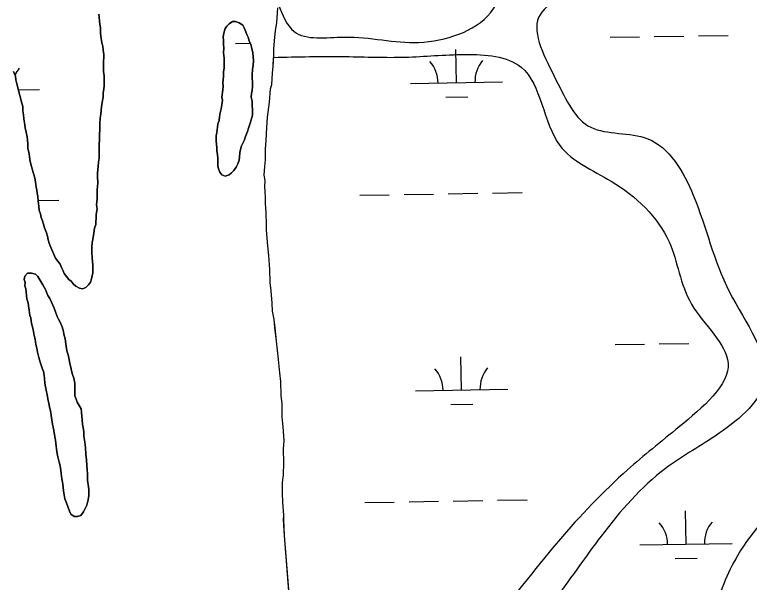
# Model space of a CAD drawing. Extents: x 3855477 to 3893699, y 299188 to 325115.
# Drawn here: x 3882289 to 3883085, y 322349 to 322963 of the extents above; entities that cross this region are included whole.
import ezdxf

# ---------------------------------------------------------------- set-up
doc = ezdxf.new("R2010")
doc.units = 0
doc.layers.add('V-TOPO-SHOR', color=7, linetype='Continuous')
doc.layers.add('V-WETL-SWMP', color=7, linetype='Continuous')

msp = doc.modelspace()

# ---------------------------------------------------------------- linework, layer by layer
at = {"layer": 'V-TOPO-SHOR'}
for points in [[(3882332.94, 322699.69), (3882338.1, 322693.2), (3882339.67, 322689.56), (3882341.23, 322685.93), (3882342.41, 322683.1), (3882345.19, 322679.85), (3882347.56, 322676.61), (3882349.95, 322674.57), (3882352.33, 322671.73), (3882355.12, 322669.29), (3882359.12, 322667.23), (3882362.33, 322666.39), (3882365.96, 322667.96), (3882368.8, 322670.75), (3882370.85, 322673.54), (3882372.09, 322677.14), (3882372.93, 322680.35), (3882373.37, 322683.56), (3882373.42, 322688.39), (3882373.46, 322692), (3882373.1, 322696.03), (3882372.75, 322700.05), (3882372.41, 322705.68), (3882372.47, 322711.71), (3882372.93, 322716.53), (3882373.37, 322719.74), (3882374.65, 322726.57), (3882375.52, 322732.18), (3882376.77, 322736.19), (3882376.8, 322739.41), (3882377.24, 322742.62), (3882377.29, 322747.04), (3882378.16, 322753.06), (3882377.4, 322757.49), (3882377.84, 322760.7), (3882378.28, 322763.91), (3882378.32, 322767.93), (3882378.38, 322773.16), (3882378.43, 322777.58), (3882378.87, 322780.79), (3882378.55, 322788.43), (3882378.59, 322791.65), (3882379.48, 322799.28), (3882379.52, 322803.7), (3882380.37, 322807.71), (3882380.41, 322811.33), (3882380.5, 322818.97), (3882380.54, 322822.59), (3882380.6, 322828.21), (3882380.67, 322834.65), (3882381.11, 322837.86), (3882381.19, 322845.49), (3882381.66, 322851.12), (3882382.11, 322855.54), (3882382.55, 322859.55), (3882383, 322863.97), (3882383.87, 322869.99), (3882384.73, 322874.8), (3882384.77, 322878.42), (3882385.62, 322882.43), (3882385.66, 322886.45), (3882385.73, 322892.48), (3882385.78, 322896.91), (3882385.03, 322901.74), (3882385.07, 322905.35), (3882385.12, 322909.38), (3882385.15, 322912.59), (3882385.6, 322917.01), (3882385.64, 322920.22), (3882384.88, 322924.66), (3882384.53, 322929.08), (3882383.36, 322932.71), (3882382.23, 322939.96), (3882381.87, 322943.18), (3882381.93, 322948.81), (3882381.17, 322952.84), (3882380.81, 322956.06), (3882380.45, 322960.48), (3882380.09, 322963.71)], [(3882513.37, 322873.78), (3882514.14, 322870.56), (3882513.28, 322865.74), (3882512.43, 322861.33), (3882511.58, 322856.92), (3882510.72, 322852.5), (3882510.27, 322848.49), (3882509.03, 322844.89), (3882508.59, 322841.27), (3882507.72, 322835.65), (3882507.28, 322832.04), (3882507.22, 322826.81), (3882507.58, 322822.79), (3882507.95, 322819.57), (3882507.91, 322815.95), (3882508.66, 322811.92), (3882509.02, 322807.9), (3882508.97, 322803.48), (3882508.93, 322799.46), (3882509.7, 322796.23), (3882511.27, 322792.6), (3882513.24, 322789.76), (3882516.85, 322788.52), (3882521.28, 322789.67), (3882523.72, 322792.06), (3882526.16, 322794.44), (3882529.02, 322798.03), (3882530.66, 322801.63), (3882531.91, 322805.64), (3882532.35, 322808.85), (3882532.81, 322814.07), (3882533.65, 322817.28), (3882534.5, 322821.29), (3882536.55, 322824.88), (3882537.79, 322827.68), (3882539.03, 322831.29), (3882541.1, 322836.89), (3882542.35, 322840.5), (3882544.02, 322845.71), (3882545.26, 322849.31), (3882546.53, 322854.52), (3882546.58, 322859.75), (3882546.24, 322865.38), (3882546.29, 322869.4), (3882545.13, 322873.83), (3882545.58, 322877.85), (3882546.01, 322881.06), (3882546.46, 322885.48), (3882546.51, 322889.9), (3882546.17, 322894.73), (3882546.2, 322897.95), (3882546.67, 322903.97), (3882547.12, 322908.39), (3882547.58, 322913.21), (3882547.22, 322917.64), (3882546.87, 322922.06), (3882545.71, 322926.49), (3882544.56, 322930.93), (3882542.99, 322934.97), (3882541.83, 322939), (3882540.25, 322941.83), (3882538.69, 322946.27), (3882537.52, 322949.1), (3882535.94, 322951.93), (3882531.95, 322954.39), (3882527.94, 322955.64), (3882524.73, 322955.67), (3882521.08, 322953.3), (3882518.64, 322950.92), (3882517.01, 322948.12), (3882515.35, 322943.32), (3882514.9, 322939.3), (3882515.25, 322935.27), (3882515.21, 322931.25), (3882515.56, 322926.83), (3882515.11, 322922.01), (3882515.85, 322915.97), (3882515.81, 322912.35), (3882515.77, 322908.73), (3882515.73, 322905.52), (3882515.28, 322901.1), (3882515.23, 322896.68), (3882514.78, 322892.66), (3882514.35, 322889.45), (3882514.7, 322885.43), (3882514.26, 322881.82), (3882513.37, 322873.78)], [(3882581.29, 322399.29), (3882580.31, 322416.26), (3882580.37, 322421.52), (3882579.35, 322435.57), (3882578.87, 322444.93), (3882579, 322456.62), (3882580.26, 322464.79), (3882580.41, 322478.24), (3882579.98, 322492.86), (3882580.67, 322502.21), (3882579.66, 322516.84), (3882578.61, 322527.38), (3882578.77, 322542), (3882577.7, 322550.78), (3882577.29, 322565.99), (3882576.22, 322575.36), (3882574.63, 322589.99), (3882573.57, 322599.95), (3882572.51, 322609.9), (3882570.92, 322624.54), (3882569.84, 322633.32), (3882568.19, 322642.11), (3882567.7, 322650.89), (3882566.68, 322664.35), (3882565.6, 322673.13), (3882565.18, 322687.17), (3882564.17, 322702.38), (3882563.12, 322712.92), (3882561.55, 322729.9), (3882561.62, 322735.74), (3882561.18, 322748.61), (3882560.71, 322759.14), (3882560.77, 322764.99), (3882560.27, 322772.01), (3882559.73, 322776.7), (3882560.4, 322783.71), (3882559.29, 322789.57), (3882559.98, 322798.91), (3882560.64, 322805.92), (3882560.77, 322817.62), (3882561.46, 322826.97), (3882562.2, 322840.99), (3882562.91, 322852.1), (3882564.84, 322868.45), (3882566.17, 322883.05), (3882567.39, 322887.72), (3882568.11, 322899.99), (3882568.78, 322907.58), (3882569.38, 322916.96)], [(3882287.73, 322901.61), (3882289.69, 322896.76), (3882290.05, 322892.74), (3882291.21, 322888.3), (3882292.37, 322884.27), (3882293.91, 322878.22), (3882294.67, 322874.59), (3882295.83, 322869.76), (3882297.77, 322863.71), (3882297.72, 322859.28), (3882298.47, 322854.85), (3882298.83, 322850.43), (3882299.96, 322843.98), (3882300.33, 322840.76), (3882301.48, 322835.92), (3882302.23, 322831.09), (3882302.6, 322827.47), (3882302.95, 322823.44), (3882303.3, 322818.61), (3882304.06, 322814.18), (3882304.81, 322810.16), (3882305.17, 322806.13), (3882305.94, 322802.91), (3882307.1, 322798.87), (3882309.04, 322792.42), (3882310.2, 322787.58), (3882310.96, 322784.36), (3882311.71, 322779.53), (3882312.08, 322776.3), (3882312.85, 322773.08)], [(3882312.85, 322773.08), (3882313.22, 322769.86), (3882313.98, 322766.23), (3882314.33, 322761.41), (3882315.07, 322755.77), (3882315.42, 322751.34), (3882316.99, 322747.71), (3882317.75, 322743.68), (3882318.92, 322740.05), (3882320.08, 322736.42), (3882321.24, 322732.38), (3882323.2, 322727.13), (3882324.36, 322723.5), (3882325.12, 322719.47), (3882326.29, 322715.84), (3882327.46, 322713.02), (3882332.94, 322699.69)], [(3882356.55, 322543.84), (3882355.38, 322547.07), (3882354.21, 322550.7), (3882353.87, 322555.93), (3882353.92, 322560.35), (3882353.96, 322564.37), (3882352.81, 322569.61), (3882351.65, 322573.64), (3882350.49, 322577.68), (3882349.73, 322581.71), (3882348.56, 322585.34), (3882347.81, 322589.77), (3882346.66, 322595.01), (3882345.5, 322599.44), (3882344.38, 322606.69), (3882343.64, 322612.33), (3882342.08, 322617.17), (3882341.71, 322620.39), (3882340.16, 322625.23), (3882338.21, 322630.48), (3882336.23, 322633.72), (3882335.06, 322636.54), (3882333.1, 322641.39), (3882331.54, 322645.43), (3882330.37, 322648.66), (3882328.79, 322651.89), (3882326.83, 322655.93), (3882324.85, 322659.17), (3882323.29, 322662.81), (3882322.11, 322665.64), (3882319.36, 322670.89), (3882316.2, 322676.15), (3882313.83, 322679.8), (3882311.44, 322682.24), (3882307.03, 322683.49), (3882302.61, 322683.54), (3882299.76, 322679.95), (3882299.32, 322676.34), (3882300.08, 322673.11), (3882300.04, 322669.49), (3882300.81, 322666.27), (3882301.17, 322662.65), (3882301.54, 322659.03), (3882301.9, 322655.41), (3882303.46, 322651.37), (3882303.83, 322648.15), (3882304.58, 322643.31), (3882305.32, 322637.68), (3882306.49, 322634.85), (3882307.23, 322628.81), (3882308.38, 322623.97), (3882309.15, 322620.35), (3882309.9, 322615.92), (3882311.06, 322611.89), (3882311.81, 322606.25), (3882312.97, 322602.21), (3882313.72, 322597.78), (3882314.87, 322592.14), (3882316.42, 322586.9), (3882317.59, 322583.67), (3882318.76, 322580.44), (3882319.93, 322576.81), (3882320.69, 322572.78), (3882321.04, 322569.16), (3882321.39, 322564.33), (3882322.15, 322560.3), (3882323.3, 322555.06), (3882324.07, 322551.84), (3882324.83, 322547.41), (3882325.98, 322542.17), (3882327.12, 322536.93), (3882327.88, 322532.9), (3882328.24, 322529.28), (3882328.99, 322524.44), (3882329.75, 322520.01), (3882330.9, 322514.78), (3882331.66, 322510.74), (3882332.41, 322506.32), (3882333.18, 322502.69), (3882333.91, 322496.25), (3882334.27, 322493.03), (3882334.64, 322489.81), (3882335.79, 322484.57), (3882336.93, 322478.93), (3882338.1, 322474.89), (3882338.84, 322469.66), (3882339.21, 322466.44), (3882339.95, 322460.8), (3882340.71, 322457.17), (3882341.46, 322451.94), (3882341.81, 322447.51), (3882342.57, 322443.48), (3882343.33, 322439.05), (3882345.28, 322433.8), (3882346.84, 322429.77), (3882348.41, 322425.73), (3882349.58, 322422.5), (3882353.17, 322420.05), (3882356.79, 322420.01), (3882360.42, 322421.17), (3882363.27, 322425.16)], [(3882363.27, 322425.16), (3882365.33, 322428.76), (3882366.97, 322432.36), (3882368.22, 322436.36), (3882369.09, 322442.39), (3882369.13, 322445.6), (3882369.17, 322448.82), (3882368.8, 322452.04), (3882367.67, 322459.29), (3882367.74, 322465.72), (3882367.4, 322470.95), (3882367.04, 322474.97), (3882366.71, 322481.41), (3882365.97, 322487.45), (3882365.65, 322494.69), (3882364.91, 322500.33), (3882363.78, 322506.77), (3882363.83, 322511.59), (3882363.08, 322516.43), (3882362.31, 322520.05), (3882361.96, 322524.48), (3882361.6, 322528.1), (3882361.25, 322532.93), (3882360.89, 322536.55), (3882356.55, 322543.84)], [(3882588.97, 322300.38), (3882581.29, 322399.29)]]:
    msp.add_lwpolyline(points, dxfattribs=at)
for points in [[(3883204.62, 323184.06), (3883137.74, 323125.06), (3883047.84, 323169.88), (3882979.04, 323147.93), (3882965.96, 323067.35), (3882911.31, 322997.94), (3882856.54, 322960.22), (3882875.68, 322892.01), (3882913.16, 322841.31), (3882974.71, 322828.86), (3883024.08, 322767.74), (3883063.36, 322662.98), (3883100.86, 322564.64), (3883047.66, 322507.02), (3882994.12, 322471.95), (3882924.25, 322398.74), (3882876.15, 322333.01), (3882826.27, 322274.25), (3882767.1, 322202.91), (3882742.02, 322108.18), (3882761.8, 322005.88), (3882789.84, 321939.27), (3882845.17, 321832.9), (3882874.53, 321763.66), (3882887.55, 321660.99), (3882885.64, 321565.27), (3882887.29, 321492.98), (3882951.43, 321529.23), (3883027.99, 321576.94), (3883061.12, 321661.08), (3883068.32, 321738.29), (3883091.65, 321804.57), (3883149.12, 321881.63), (3883213.46, 321927.26), (3883307.14, 321964.8), (3883357.5, 322028.11), (3883409.45, 322083.99), (3883461.57, 322127.54), (3883525.98, 322168.82), (3883580.94, 322199.7), (3883655.97, 322239.93), (3883717.46, 322296.46), (3883747.99, 322353.97), (3883774.24, 322425.95), (3883805.53, 322519.49), (3883819.55, 322584.79), (3883819.88, 322669.92), (3883823.39, 322762.76), (3883796.82, 322839.36), (3883769.83, 322912.33), (3883801.37, 322977.04)], [(3882574.43, 322974.73), (3882591.64, 322945.02), (3882645.79, 322939.02), (3882726.88, 322933.25), (3882804.33, 322965.13), (3882817.61, 323070.24), (3882813.78, 323141.36), (3882821.76, 323177.82)], [(3883382.48, 323040.38), (3883352.76, 322994.57), (3883274.67, 322964.05), (3883188.65, 322910.57), (3883177.44, 322816.41), (3883178.94, 322743.89), (3883185.39, 322667.1), (3883194.61, 322596.34), (3883185.33, 322514.72), (3883134.05, 322451.22), (3883072.19, 322378), (3883045.87, 322312.91), (3883038.21, 322209.7), (3883075.63, 322117.89), (3883087.29, 322040.3), (3883089.54, 322102.89), (3883083.36, 322175.14), (3883064.04, 322247.46), (3883084.13, 322319.86), (3883118.72, 322380), (3883193.35, 322458.01), (3883236.81, 322516.03), (3883236.56, 322588.14), (3883202.72, 322677.59), (3883194.12, 322785.15), (3883210.55, 322869.49), (3883253.86, 322921.67), (3883334.05, 322940.22), (3883390.92, 322987.39), (3883407.79, 323035.64)], [(3882569.38, 322916.96), (3882647.37, 322917.87), (3882712.03, 322917.22), (3882776.84, 322920.16), (3882837.6, 322906.42), (3882879.46, 322821.59), (3882935.12, 322782.95), (3882997.97, 322717.16), (3883022.22, 322649.86), (3883061.75, 322586.11), (3883009.17, 322517.31), (3882952.86, 322470.48), (3882877.96, 322393.26), (3882799.84, 322298.21), (3882723.1, 322193.2), (3882718.61, 322066.23), (3882747.74, 321950.72), (3882796.21, 321848.33), (3882838.19, 321751.22), (3882844.87, 321593.24), (3882838.41, 321470.56), (3882821.07, 321395.23), (3882798.47, 321326.92), (3882737.92, 321354.93), (3882696.42, 321421.84), (3882670.15, 321493.42), (3882641.41, 321592.14), (3882596.94, 321644.23), (3882559.94, 321743.84), (3882538.36, 321816.04), (3882515.6, 321889.9)]]:
    msp.add_spline(points, degree=3, dxfattribs=at)
at = {"layer": 'V-WETL-SWMP'}
for p, q in [((3882572.81, 322954.32), (3882574.16, 322970.67)), ((3882571.55, 322946.14), (3882572.81, 322954.32)), ((3882570.25, 322935.05), (3882571.55, 322946.14)), ((3882933.86, 322938.68), (3882965.86, 322939.2)), ((3882981.85, 322939.46), (3883013.85, 322939.98)), ((3883029.85, 322940.24), (3883061.84, 322940.76)), ((3882528.01, 322932.07), (3882544.02, 322932.33)), ((3882569.57, 322925.7), (3882570.25, 322935.05)), ((3882569.49, 322918.68), (3882569.57, 322925.7)), ((3882767.57, 322889.53), (3882766.99, 322925.53)), ((3882568.78, 322907.58), (3882569.49, 322918.68)), ((3882568.11, 322899.99), (3882568.78, 322907.58)), ((3882567.39, 322887.71), (3882568.11, 322899.99)), ((3882717.58, 322888.72), (3882817.57, 322890.35)), ((3882293, 322881.8), (3882315.73, 322882.17)), ((3882564.84, 322868.44), (3882566.17, 322883.05)), ((3882566.17, 322883.05), (3882567.39, 322887.71)), ((3882755.83, 322873.91), (3882779.82, 322874.3)), ((3882562.9, 322852.09), (3882564.84, 322868.44)), ((3882562.2, 322840.99), (3882562.9, 322852.09)), ((3882561.46, 322826.96), (3882562.2, 322840.99)), ((3882560.77, 322817.62), (3882561.46, 322826.96)), ((3882560.64, 322805.92), (3882560.77, 322817.62)), ((3882559.98, 322798.91), (3882560.64, 322805.92)), ((3882559.29, 322789.56), (3882559.98, 322798.91)), ((3882560.39, 322783.7), (3882559.29, 322789.56)), ((3882559.73, 322776.69), (3882560.39, 322783.7)), ((3882560.26, 322772.01), (3882559.73, 322776.69)), ((3882560.77, 322764.99), (3882560.26, 322772.01)), ((3882710.69, 322768.52), (3882742.69, 322769.04)), ((3882758.69, 322769.3), (3882790.68, 322769.82)), ((3882806.68, 322770.08), (3882838.68, 322770.6)), ((3882314.28, 322762.06), (3882336.84, 322762.43)), ((3882560.71, 322759.14), (3882560.77, 322764.99)), ((3882662.7, 322767.74), (3882694.7, 322768.26)), ((3882561.17, 322748.61), (3882560.71, 322759.14)), ((3882561.62, 322735.74), (3882561.17, 322748.61)), ((3882561.55, 322729.89), (3882561.62, 322735.74)), ((3882563.12, 322712.92), (3882561.55, 322729.89)), ((3882564.17, 322702.38), (3882563.12, 322712.92)), ((3882565.17, 322687.17), (3882564.17, 322702.38)), ((3882565.6, 322673.13), (3882565.17, 322687.17)), ((3882566.68, 322664.34), (3882565.6, 322673.13)), ((3882567.7, 322650.88), (3882566.68, 322664.34)), ((3882568.18, 322642.11), (3882567.7, 322650.88)), ((3882569.84, 322633.32), (3882568.18, 322642.11)), ((3882570.91, 322624.53), (3882569.84, 322633.32)), ((3882572.51, 322609.9), (3882570.91, 322624.53)), ((3882573.56, 322599.94), (3882572.51, 322609.9)), ((3882939.28, 322606.05), (3882971.27, 322606.57)), ((3882987.27, 322606.83), (3883019.27, 322607.35)), ((3882574.62, 322589.99), (3882573.56, 322599.94)), ((3882576.22, 322575.36), (3882574.62, 322589.99)), ((3882772.99, 322556.9), (3882772.41, 322592.9)), ((3882577.28, 322565.99), (3882576.22, 322575.36)), ((3882577.7, 322550.78), (3882577.28, 322565.99)), ((3882723, 322556.09), (3882822.99, 322557.72)), ((3882578.77, 322542), (3882577.7, 322550.78)), ((3882578.61, 322527.38), (3882578.77, 322542)), ((3882761.25, 322541.28), (3882785.24, 322541.67)), ((3882579.66, 322516.84), (3882578.61, 322527.38)), ((3882580.67, 322502.21), (3882579.66, 322516.84)), ((3882579.98, 322492.86), (3882580.67, 322502.21)), ((3882580.41, 322478.24), (3882579.98, 322492.86)), ((3882580.26, 322464.79), (3882580.41, 322478.24)), ((3882579, 322456.62), (3882580.26, 322464.79)), ((3882578.87, 322444.93), (3882579, 322456.62)), ((3882579.35, 322435.56), (3882578.87, 322444.93)), ((3882580.36, 322421.52), (3882579.35, 322435.56)), ((3882668.12, 322435.11), (3882700.12, 322435.63)), ((3882716.11, 322435.89), (3882748.11, 322436.41)), ((3882764.11, 322436.67), (3882796.1, 322437.19)), ((3882812.1, 322437.45), (3882844.1, 322437.97)), ((3882580.3, 322416.26), (3882580.36, 322421.52)), ((3883016.22, 322390.03), (3883015.63, 322426.02)), ((3882581.29, 322399.29), (3882580.3, 322416.26)), ((3882588.97, 322300.38), (3882581.29, 322399.29)), ((3882966.22, 322389.22), (3883066.21, 322390.84)), ((3883004.47, 322374.41), (3883028.47, 322374.8))]:
    msp.add_line(p, q, dxfattribs=at)
for points in [[(3882380.09, 322963.71), (3882380.45, 322960.48), (3882380.81, 322956.06), (3882381.17, 322952.84), (3882381.93, 322948.81), (3882381.87, 322943.18), (3882382.24, 322939.96), (3882383.36, 322932.71), (3882384.53, 322929.08), (3882384.88, 322924.66), (3882385.64, 322920.22), (3882385.6, 322917.01), (3882385.15, 322912.59), (3882385.11, 322909.38), (3882385.07, 322905.35), (3882385.03, 322901.74), (3882385.78, 322896.9), (3882385.73, 322892.48), (3882385.66, 322886.45), (3882385.62, 322882.43), (3882384.77, 322878.42), (3882384.73, 322874.8), (3882383.87, 322869.99), (3882383, 322863.97), (3882382.55, 322859.55), (3882382.11, 322855.54), (3882381.66, 322851.12), (3882381.19, 322845.49), (3882381.11, 322837.86), (3882380.67, 322834.65), (3882380.6, 322828.21), (3882380.54, 322822.59), (3882380.5, 322818.97), (3882380.41, 322811.33), (3882380.37, 322807.71), (3882379.52, 322803.7), (3882379.47, 322799.28), (3882378.58, 322791.65), (3882378.55, 322788.43), (3882378.87, 322780.79), (3882378.43, 322777.58), (3882378.38, 322773.16), (3882378.32, 322767.93), (3882378.28, 322763.91), (3882377.84, 322760.7), (3882377.4, 322757.49), (3882378.16, 322753.06), (3882377.29, 322747.04), (3882377.24, 322742.62), (3882376.8, 322739.41), (3882376.77, 322736.19), (3882375.52, 322732.18), (3882374.65, 322726.56), (3882373.37, 322719.74), (3882372.93, 322716.53), (3882372.48, 322711.71), (3882372.41, 322705.68), (3882372.75, 322700.05), (3882373.1, 322696.03), (3882373.46, 322692), (3882373.42, 322688.39), (3882373.37, 322683.56), (3882372.93, 322680.35)], [(3882332.94, 322699.69), (3882327.46, 322713.02), (3882326.29, 322715.84), (3882325.12, 322719.47), (3882324.36, 322723.5), (3882323.2, 322727.13), (3882321.24, 322732.38), (3882320.08, 322736.41), (3882318.92, 322740.05), (3882317.75, 322743.68), (3882316.99, 322747.71), (3882315.42, 322751.34), (3882315.07, 322755.77), (3882314.33, 322761.41), (3882313.98, 322766.23), (3882313.21, 322769.86), (3882312.85, 322773.08), (3882312.08, 322776.3), (3882311.71, 322779.53), (3882310.96, 322784.36), (3882310.19, 322787.58), (3882309.04, 322792.42), (3882307.1, 322798.87), (3882305.94, 322802.91), (3882305.17, 322806.13), (3882304.81, 322810.16), (3882304.06, 322814.18), (3882303.3, 322818.61), (3882302.95, 322823.44), (3882302.6, 322827.47), (3882302.23, 322831.09), (3882301.48, 322835.92), (3882300.33, 322840.76), (3882299.96, 322843.98), (3882298.83, 322850.43), (3882298.48, 322854.85), (3882297.72, 322859.28), (3882297.77, 322863.71), (3882295.83, 322869.76), (3882294.67, 322874.59), (3882293.91, 322878.22), (3882292.37, 322884.27), (3882291.21, 322888.3), (3882290.05, 322892.74), (3882289.69, 322896.76), (3882287.73, 322901.61)], [(3882372.93, 322680.35), (3882372.09, 322677.14), (3882370.85, 322673.54), (3882368.81, 322670.75), (3882365.96, 322667.96), (3882362.33, 322666.4), (3882359.12, 322667.23), (3882355.12, 322669.29), (3882352.33, 322671.73), (3882349.95, 322674.57), (3882347.56, 322676.61), (3882345.19, 322679.85), (3882342.41, 322683.1), (3882341.23, 322685.93), (3882339.67, 322689.56), (3882338.1, 322693.2), (3882332.94, 322699.69)], [(3882356.55, 322543.84), (3882360.89, 322536.55), (3882361.25, 322532.93), (3882361.6, 322528.1), (3882361.96, 322524.48), (3882362.31, 322520.05), (3882363.08, 322516.43), (3882363.83, 322511.6), (3882363.78, 322506.77), (3882364.91, 322500.33), (3882365.65, 322494.69), (3882365.97, 322487.45), (3882366.71, 322481.41), (3882367.04, 322474.98), (3882367.4, 322470.95), (3882367.74, 322465.72), (3882367.67, 322459.29), (3882368.8, 322452.04), (3882369.17, 322448.82), (3882369.13, 322445.6), (3882369.09, 322442.39), (3882368.22, 322436.37), (3882366.97, 322432.36), (3882365.33, 322428.76), (3882363.27, 322425.16), (3882360.42, 322421.17), (3882356.79, 322420.01), (3882353.17, 322420.05), (3882349.58, 322422.5), (3882348.41, 322425.73), (3882346.84, 322429.77), (3882345.28, 322433.81), (3882343.33, 322439.05), (3882342.57, 322443.48), (3882341.81, 322447.51), (3882341.46, 322451.94), (3882340.71, 322457.17), (3882339.95, 322460.8), (3882339.21, 322466.44), (3882338.84, 322469.66), (3882338.1, 322474.89), (3882336.93, 322478.93), (3882335.79, 322484.57), (3882334.64, 322489.81), (3882334.27, 322493.03), (3882333.91, 322496.25), (3882333.18, 322502.69), (3882332.41, 322506.31), (3882331.66, 322510.74), (3882330.9, 322514.77), (3882329.75, 322520.01), (3882328.99, 322524.44), (3882328.24, 322529.28), (3882327.88, 322532.9), (3882327.12, 322536.93), (3882325.97, 322542.17), (3882324.83, 322547.41), (3882324.07, 322551.84), (3882323.3, 322555.06), (3882322.15, 322560.3), (3882321.39, 322564.33), (3882321.05, 322569.16), (3882320.68, 322572.78), (3882319.92, 322576.81), (3882318.76, 322580.44), (3882317.59, 322583.67), (3882316.42, 322586.9), (3882314.87, 322592.14), (3882313.72, 322597.78), (3882312.97, 322602.21), (3882311.81, 322606.25), (3882311.06, 322611.88), (3882309.9, 322615.92), (3882309.15, 322620.35), (3882308.39, 322623.97), (3882307.23, 322628.81), (3882306.5, 322634.85), (3882305.32, 322637.68), (3882304.58, 322643.31), (3882303.83, 322648.15), (3882303.46, 322651.37), (3882301.9, 322655.41), (3882301.54, 322659.03), (3882301.17, 322662.65), (3882300.81, 322666.27), (3882300.04, 322669.5), (3882300.08, 322673.11), (3882299.31, 322676.34), (3882299.76, 322679.95), (3882302.61, 322683.54), (3882307.03, 322683.49), (3882311.44, 322682.24), (3882313.83, 322679.8), (3882316.2, 322676.15), (3882319.36, 322670.89), (3882322.11, 322665.63), (3882323.29, 322662.81), (3882324.85, 322659.17), (3882326.83, 322655.93), (3882328.79, 322651.89), (3882330.37, 322648.66)], [(3882330.37, 322648.66), (3882331.54, 322645.43), (3882333.1, 322641.39), (3882335.06, 322636.54), (3882336.23, 322633.72), (3882338.21, 322630.48), (3882340.16, 322625.23), (3882341.71, 322620.39), (3882342.08, 322617.17), (3882343.64, 322612.33), (3882344.38, 322606.69), (3882345.5, 322599.44), (3882346.66, 322595.01), (3882347.81, 322589.77), (3882348.56, 322585.34), (3882349.73, 322581.71), (3882350.49, 322577.68), (3882351.65, 322573.64), (3882352.81, 322569.61), (3882353.96, 322564.37), (3882353.92, 322560.35), (3882353.87, 322555.93), (3882354.21, 322550.7), (3882355.38, 322547.07), (3882356.55, 322543.84)]]:
    msp.add_lwpolyline(points, dxfattribs=at)
msp.add_lwpolyline([(3882514.14, 322870.56), (3882513.37, 322873.78), (3882514.26, 322881.82), (3882514.7, 322885.43), (3882514.35, 322889.45), (3882514.78, 322892.66), (3882515.23, 322896.68), (3882515.28, 322901.1), (3882515.73, 322905.52), (3882515.77, 322908.73), (3882515.81, 322912.35), (3882515.85, 322915.97), (3882515.11, 322922.01), (3882515.56, 322926.83), (3882515.21, 322931.26), (3882515.25, 322935.28), (3882514.9, 322939.3), (3882515.34, 322943.31), (3882517, 322948.12), (3882518.64, 322950.92), (3882521.08, 322953.3), (3882524.73, 322955.67), (3882527.94, 322955.64), (3882531.95, 322954.39), (3882535.94, 322951.93), (3882537.52, 322949.1), (3882538.7, 322946.27), (3882540.25, 322941.83), (3882541.83, 322939), (3882542.99, 322934.97), (3882544.56, 322930.93), (3882545.71, 322926.49), (3882546.87, 322922.06), (3882547.22, 322917.63), (3882547.58, 322913.21), (3882547.12, 322908.39), (3882546.67, 322903.97), (3882546.2, 322897.95), (3882546.17, 322894.73), (3882546.51, 322889.9), (3882546.46, 322885.48), (3882546.01, 322881.06), (3882545.58, 322877.85), (3882545.13, 322873.84), (3882546.29, 322869.4), (3882546.24, 322865.38), (3882546.58, 322859.75), (3882546.52, 322854.52), (3882545.26, 322849.31), (3882544.02, 322845.7), (3882542.35, 322840.5), (3882541.1, 322836.89), (3882539.03, 322831.29), (3882537.79, 322827.68), (3882536.55, 322824.88), (3882534.5, 322821.29), (3882533.65, 322817.28), (3882532.81, 322814.07), (3882532.35, 322808.85), (3882531.91, 322805.64), (3882530.66, 322801.63), (3882529.02, 322798.03), (3882526.16, 322794.44), (3882523.72, 322792.06), (3882521.28, 322789.67), (3882516.85, 322788.51), (3882513.24, 322789.76), (3882511.27, 322792.6), (3882509.7, 322796.23), (3882508.93, 322799.46), (3882508.97, 322803.48), (3882509.02, 322807.9), (3882508.66, 322811.92), (3882507.91, 322815.95), (3882507.95, 322819.57), (3882507.58, 322822.79), (3882507.22, 322826.81), (3882507.28, 322832.04), (3882507.72, 322835.65), (3882508.59, 322841.27), (3882509.03, 322844.89), (3882510.27, 322848.49), (3882510.72, 322852.51), (3882511.57, 322856.92), (3882512.43, 322861.33), (3882513.28, 322865.74)], close=True, dxfattribs=at)
for centre, start, end in [((3882712.33, 322889.11), 0.16154, 41.7052), ((3882822.8, 322890.91), 140.16154, 181.7052), ((3882320.96, 322882.73), 140.16154, 154.33515), ((3882717.75, 322556.48), 0.16154, 41.7052), ((3882828.22, 322558.28), 140.16154, 181.7052), ((3882960.97, 322389.6), 0.16154, 41.7052), ((3883071.44, 322391.4), 140.16154, 181.7052)]:
    msp.add_arc(centre, 35.25, start, end, dxfattribs=at)

doc.saveas('drawing.dxf')
